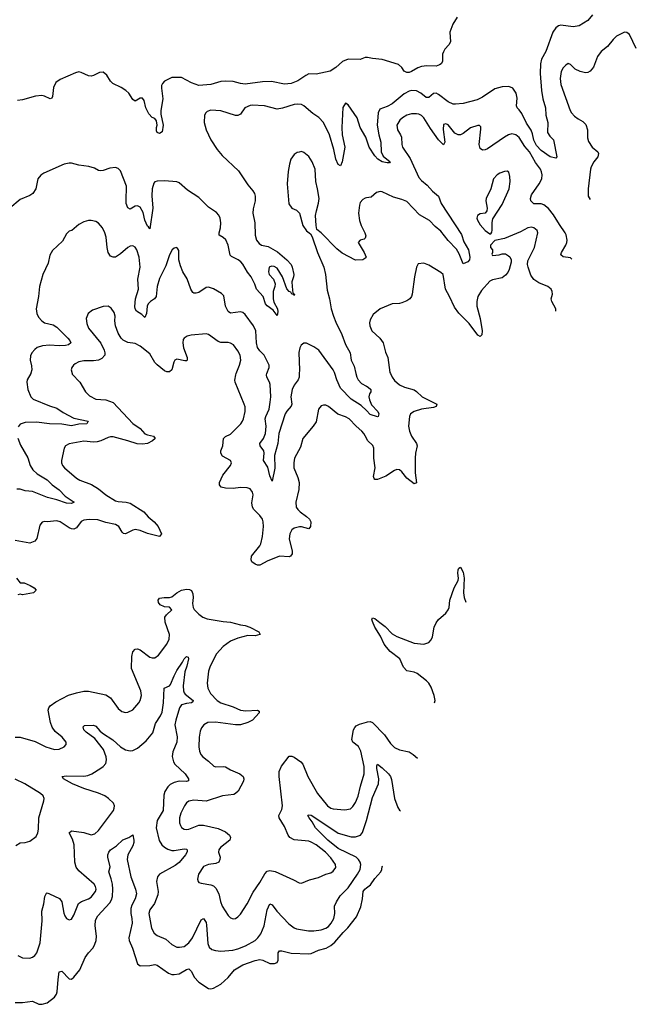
# Model space of a CAD drawing. Header units: inches. Extents: x 1834610 to 2027685, y 642842 to 774116.
# Tile 433 of 632: x 2007166 to 2012207, y 704848 to 712891. Entities that reach past the tile are written whole.
import ezdxf

# ---------------------------------------------------------------- set-up
doc = ezdxf.new("R2010")
doc.units = ezdxf.units.IN
doc.header["$MEASUREMENT"] = 0
for name, color, linetype in [('C0700', 7, 'Continuous'), ('C0701', 7, 'Continuous'), ('C0710', 7, 'Continuous'), ('C0711', 7, 'Continuous')]:
    doc.layers.add(name, color=color, linetype=linetype)

msp = doc.modelspace()

# ---------------------------------------------------------------- linework, layer by layer
at = {"layer": 'C0700', "color": 5}
for points, elevation in [([(2007594.5, 710000), (2007595.5, 709995.5), (2007658, 709930), (2007703.8, 709850), (2007737.5, 709817.5), (2007790, 709791.7), (2007870, 709785.8), (2007930, 709764.9), (2008091.1, 709591.1), (2008152.2, 709552.2), (2008190, 709508.5), (2008210, 709499.4), (2008260.7, 709490), (2008272.4, 709470), (2008251.7, 709450), (2008210.3, 709430), (2008170, 709422.2), (2008126.1, 709426.1), (2008050, 709451), (2007930, 709482), (2007910, 709482.5), (2007890, 709478), (2007830.1, 709449.9), (2007798.4, 709441.6), (2007770, 709439.9), (2007690, 709448.7), (2007570, 709426.3), (2007540.4, 709410), (2007528.7, 709390), (2007508.8, 709290), (2007508.8, 709270), (2007516, 709250), (2007533.1, 709230), (2007630, 709145.3), (2007658.8, 709130), (2007753.9, 709093.9), (2007810, 709057.3), (2007870.3, 709010), (2007950, 708959.7), (2007970, 708954.3), (2008036, 708950), (2008070, 708941.2), (2008180.3, 708870), (2008216.9, 708830), (2008264.7, 708790), (2008299.1, 708750), (2008324.2, 708690), (2008310.5, 708670), (2008210, 708694.2), (2008150, 708717.3), (2008110, 708726.2), (2008090, 708721.4), (2008031.6, 708691.6), (2008013.9, 708693.9), (2008003.5, 708703.5), (2007976, 708750), (2007950, 708768), (2007870, 708783.4), (2007805.2, 708805.2), (2007733.1, 708806.9), (2007690, 708801.8), (2007669.5, 708790.5), (2007630, 708740.4), (2007610, 708729.8), (2007590, 708730.7), (2007570, 708739.3), (2007496.2, 708790), (2007470, 708798), (2007390, 708789.6), (2007370, 708791.6), (2007350, 708786.6), (2007330, 708762), (2007306.9, 708653.1), (2007290.4, 708630), (2007250, 708615.1), (2007130, 708636)], 280), ([(2007256.6, 710000), (2007228.6, 709950), (2007224.9, 709930), (2007232, 709870), (2007258, 709810), (2007276.4, 709790), (2007410, 709735.7), (2007470, 709718), (2007521.6, 709681.6), (2007610, 709637.1), (2007726, 709610), (2007716, 709590), (2007650, 709585.7), (2007590, 709573.4), (2007510, 709586), (2007410.6, 709590.6), (2007303.4, 709603.4), (2007210, 709601.7), (2007170, 709588), (2007153.8, 709566.2)], 260), ([(2010000, 709471.4), (2009978.8, 709510), (2009962.9, 709530), (2009916.8, 709570), (2009859.3, 709630), (2009830, 709645.8), (2009767.4, 709667.4), (2009690, 709731.8), (2009670, 709740.7), (2009650, 709742.9), (2009630, 709736.2), (2009608.7, 709710), (2009590, 709605.2), (2009566.4, 709570), (2009480.3, 709470), (2009460.5, 709399.5), (2009413.8, 709310), (2009406.2, 709270), (2009408.1, 709230), (2009439.6, 709150), (2009450.2, 709109.8), (2009447.3, 709052.7), (2009422.4, 708950), (2009427.6, 708910), (2009438.7, 708890), (2009459.5, 708870), (2009510, 708833.5), (2009534.5, 708810), (2009546.7, 708790), (2009544, 708750), (2009530, 708732.8), (2009470, 708748.7), (2009452.4, 708747.6), (2009410, 708737.4), (2009390, 708722.7), (2009373.7, 708690), (2009369.1, 708650.9), (2009394, 708550), (2009392.5, 708527.5), (2009380.7, 708510), (2009370, 708504.2), (2009290, 708507.3), (2009270, 708501.5), (2009195.5, 708470), (2009130, 708435.6), (2009110, 708435.6), (2009090, 708443.6), (2009063.5, 708463.5), (2009057.6, 708477.6), (2009062, 708510), (2009128.2, 708591.8), (2009137.4, 708610), (2009151.5, 708670), (2009158, 708750), (2009156.5, 708790), (2009150, 708811.6), (2009130, 708842), (2009079.1, 708890), (2009068.8, 708910), (2009065.2, 708945.2), (2009074.5, 709010), (2009070, 709032.7), (2009050, 709057.6), (2009026.9, 709066.9), (2008970, 709069.8), (2008910, 709062.5), (2008850, 709064.5), (2008813.5, 709073.5), (2008799.7, 709090), (2008799.8, 709110), (2008826.6, 709170), (2008889.6, 709250), (2008898, 709270), (2008889.3, 709290), (2008825.4, 709325.4), (2008809.8, 709349.8), (2008811.7, 709370), (2008828.1, 709410), (2008833, 709470), (2008850, 709487), (2008890, 709506), (2008973.7, 709590), (2008988.4, 709610), (2008996, 709630), (2009008.3, 709690), (2009008.3, 709728.3), (2009002, 709750), (2008928.6, 709928.6), (2008925.9, 709945.9), (2008932.1, 709990), (2008936, 710000)], 280), ([(2009451.7, 710000), (2009450.2, 709970), (2009443.9, 709950), (2009410, 709906.3), (2009392.8, 709870), (2009382.5, 709810), (2009390.2, 709750), (2009386, 709734), (2009350, 709694), (2009336.2, 709670), (2009285.6, 709510), (2009275.3, 709430), (2009250.1, 709330.1), (2009252.1, 709227.9), (2009230, 709121.2), (2009210, 709164), (2009194.6, 709234.6), (2009158, 709290), (2009164.3, 709350), (2009161.8, 709370), (2009132.1, 709410), (2009128.3, 709430), (2009158.5, 709470), (2009174.6, 709510), (2009180.6, 709570), (2009172.9, 709630), (2009177.3, 709650), (2009204.9, 709710), (2009214, 709766), (2009218.9, 709810), (2009213.2, 709910), (2009209, 709930), (2009187.1, 709970), (2009182.7, 709990), (2009186.6, 710000)], 260), ([(2010000, 709697.3), (2009958.8, 709738.8), (2009876.1, 709790), (2009790, 709880.3), (2009758, 709950), (2009743.7, 710000)], 260), ([(2009914.2, 710000), (2009921.6, 709970), (2009932.8, 709950), (2009959.8, 709919.8), (2010000, 709898)], 260), ([(2007151.9, 709471.9), (2007174.1, 709414.1), (2007233, 709313), (2007251.7, 709250), (2007273.2, 709213.2), (2007310, 709180.2), (2007392, 709132), (2007432.8, 709090), (2007488.8, 709050), (2007538.3, 708998.3), (2007611.3, 708950), (2007590, 708939.5), (2007550, 708942), (2007469.9, 708969.9), (2007393.4, 708986.6), (2007270, 709037.4), (2007210, 709042), (2007170, 709055.1), (2007143.1, 709056.9)], 260), ([(2007140.4, 708330), (2007170, 708291), (2007202, 708290), (2007250.8, 708270), (2007286, 708250), (2007301, 708230), (2007278, 708210), (2007190, 708194), (2007170, 708199), (2007150, 708193.2)], 280), ([(2007130, 707030.3), (2007170, 707029.1), (2007293.6, 706993.6), (2007381, 706950), (2007450, 706928.5), (2007490, 706933), (2007529, 706950), (2007546, 706970), (2007546.6, 706990), (2007514.5, 707030), (2007456.3, 707076.3), (2007431.9, 707111.8), (2007416.9, 707150), (2007399.3, 707250), (2007404.2, 707270), (2007415.1, 707284.9), (2007462.1, 707317.9), (2007566.7, 707373.3), (2007630, 707393.7), (2007690, 707406.9), (2007730, 707406.9), (2007870, 707376), (2007910, 707352.2), (2007970, 707264.4), (2008000.5, 707240.5), (2008030, 707232), (2008050, 707234), (2008090, 707254.4), (2008140.5, 707310), (2008152.2, 707330), (2008161.5, 707370), (2008156.1, 707410), (2008080.3, 707590), (2008083.7, 707690), (2008091.7, 707728.3), (2008110, 707750.3), (2008130, 707751.7), (2008150, 707742.7), (2008230, 707684), (2008250, 707676.9), (2008270, 707677), (2008300.3, 707699.7), (2008370, 707788.5), (2008388.6, 707830), (2008389.8, 707870), (2008355.5, 707970), (2008352.8, 708010), (2008365.3, 708030), (2008408.8, 708070), (2008391, 708091), (2008350, 708094.7), (2008315.1, 708110), (2008302, 708130), (2008297.6, 708150), (2008310, 708165.5), (2008348.6, 708171.4), (2008390, 708170.3), (2008410, 708177.6), (2008450, 708208.8), (2008490, 708230.3), (2008530, 708238), (2008555.1, 708235.1), (2008570, 708227.3), (2008582.3, 708202.3), (2008583.6, 708170), (2008578, 708122), (2008583.2, 708090), (2008593.1, 708073.1), (2008630, 708034.4), (2008663, 708010), (2008697.8, 707997.8), (2008830, 707973.7), (2008890.7, 707969.3), (2008970, 707948.6), (2009010, 707943.2), (2009048.4, 707930), (2009120.5, 707890), (2009133, 707870), (2009130, 707867.8), (2009090, 707859.2), (2009030, 707860.2), (2008950, 707840.2), (2008890, 707815), (2008829.1, 707770), (2008774.7, 707710), (2008723.6, 707610), (2008709.1, 707570), (2008699, 707470), (2008705.5, 707430), (2008727, 707387), (2008781.3, 707330), (2008810, 707311.8), (2008910, 707277.4), (2008970.7, 707250.7), (2009015.1, 707244.9), (2009111.4, 707251.5), (2009122.8, 707242.8), (2009123.1, 707230), (2009070, 707169.8), (2009031.1, 707148.9), (2008970.6, 707130.6), (2008930, 707131.2), (2008767.1, 707152.9), (2008704.9, 707150), (2008672.7, 707130), (2008653.2, 707106.8), (2008642, 707078), (2008634.7, 707030), (2008631.2, 706950), (2008635, 706915), (2008646, 706890), (2008663.1, 706870), (2008710, 706834.9), (2008752.1, 706792.1), (2008770, 706786.7), (2008830, 706791.5), (2008850, 706787.6), (2008890, 706763.6), (2008966, 706730), (2008992.2, 706710), (2008999.5, 706690), (2008995.3, 706670), (2008951.8, 706588.2), (2008931, 706569), (2008917, 706563), (2008824.7, 706550), (2008690, 706508.6), (2008590, 706515.1), (2008550, 706506.3), (2008530, 706493), (2008514.6, 706470), (2008484.7, 706410), (2008472.8, 706370), (2008472.9, 706330), (2008479.6, 706310), (2008490, 706292.7), (2008510, 706279.5), (2008530, 706276), (2008550, 706279.6), (2008630, 706310.2), (2008670, 706310.2), (2008790, 706284.4), (2008850, 706256), (2008881.3, 706230), (2008888.6, 706210), (2008884.9, 706190), (2008808.9, 706130), (2008794.6, 706110), (2008791.9, 706090), (2008804.6, 706050), (2008803.1, 706030), (2008794, 706010), (2008770, 705998.5), (2008708.6, 705991.4), (2008670, 705973.7), (2008628.8, 705910), (2008619.3, 705870), (2008624, 705850), (2008630, 705844), (2008650, 705837.1), (2008730, 705825.2), (2008750, 705815.6), (2008770, 705796.5), (2008794, 705750), (2008807, 705687), (2008820.3, 705650), (2008870, 705573.4), (2008890, 705555.5), (2008910, 705546), (2008930, 705548.2), (2008950, 705561.6), (2008970, 705584.9), (2009025.4, 705670), (2009075.8, 705764.2), (2009130, 705842.6), (2009170, 705912.9), (2009190, 705935.6), (2009210, 705942.2), (2009254.1, 705934.1), (2009405.5, 705865.5), (2009450, 705841), (2009470, 705838.8), (2009535.1, 705864.9), (2009610, 705885.3), (2009670, 705912), (2009710, 705923.1), (2009730, 705935.5), (2009750, 705966), (2009747.8, 705990), (2009710, 706045.1), (2009666.6, 706090), (2009589.7, 706150), (2009550, 706173.7), (2009530, 706179.9), (2009410.6, 706190.6), (2009374, 706210), (2009359.8, 706230), (2009330, 706300.7), (2009286, 706370), (2009284.7, 706390), (2009310, 706439.1), (2009315.7, 706470), (2009286.5, 706710), (2009287.3, 706750), (2009305.4, 706794.6), (2009370, 706874.4), (2009390, 706875.3), (2009410, 706867.6), (2009463.7, 706830), (2009481.7, 706810), (2009521.1, 706710), (2009600.7, 706570), (2009683.6, 706470), (2009710, 706451.3), (2009730, 706445.2), (2009824.1, 706435.9), (2009870, 706445.7), (2009890, 706463.1), (2009910, 706495.8), (2009932.3, 706547.7), (2009951.3, 706630), (2009983.2, 706730), (2009983.2, 706790), (2009955.3, 706915.3), (2009934.8, 706954.8), (2009890, 706989.7), (2009882.4, 707010), (2009896.2, 707090), (2009904.7, 707110), (2009917, 707123), (2009942.9, 707137.1), (2010000, 707151.8)], 280), ([(2007150, 705248), (2007190, 705228.2), (2007250, 705226.4), (2007270, 705232.4), (2007290, 705246), (2007306, 705270), (2007334.7, 705350), (2007349.7, 705530), (2007347.1, 705610), (2007363.5, 705670), (2007371.3, 705728.7), (2007384.7, 705755.3), (2007390, 705758), (2007409.4, 705750.6), (2007492.8, 705712.8), (2007510, 705686), (2007527.7, 705592.3), (2007536, 705570), (2007550, 705548.2), (2007570, 705537.1), (2007590, 705543), (2007610, 705576.3), (2007647.9, 705672.1), (2007670.7, 705689.3), (2007730, 705709.2), (2007750, 705723.2), (2007786.2, 705770), (2007790.8, 705790), (2007787.4, 705810), (2007775.1, 705830), (2007650, 705939.8), (2007628.6, 705968.6), (2007616.8, 706010), (2007611.7, 706150), (2007596.8, 706196.8), (2007572, 706250), (2007590, 706264.4), (2007690, 706250.2), (2007750, 706233.4), (2007779.8, 706240.2), (2007810, 706268.4), (2007910, 706397.6), (2007932.1, 706430), (2007939.7, 706450), (2007940.4, 706470), (2007934, 706490), (2007891.2, 706530), (2007861.2, 706550), (2007810, 706572.5), (2007689.7, 706610), (2007598.7, 706650), (2007525.6, 706690), (2007514, 706710), (2007545.7, 706714.3), (2007690, 706711.1), (2007724.2, 706715.8), (2007757, 706730), (2007830, 706776.5), (2007850, 706790.3), (2007870, 706815.5), (2007875.9, 706844.1), (2007873.6, 706870), (2007850.7, 706930.7), (2007780.2, 707020.2), (2007709.8, 707070), (2007691.6, 707090), (2007685.1, 707114.9), (2007695.5, 707124.5), (2007770, 707127.6), (2007790, 707121.1), (2007821.6, 707081.6), (2007842.9, 707062.9), (2007927.9, 707007.9), (2007990, 706951.7), (2008030, 706926.5), (2008070, 706918.6), (2008090, 706921.8), (2008130, 706939.1), (2008198.9, 707001.1), (2008255.4, 707064.6), (2008276.9, 707143.1), (2008316.4, 707203.6), (2008330, 707235.5), (2008341.3, 707310), (2008346.3, 707430), (2008390, 707449.1), (2008399.5, 707460.5), (2008427.8, 707532.2), (2008450, 707574.6), (2008497.8, 707642.2), (2008510, 707670.4), (2008530, 707690.4), (2008544.7, 707684.7), (2008544.9, 707670), (2008531.7, 707610), (2008515.3, 707564.7), (2008503.2, 707450), (2008506, 707410), (2008511.4, 707391.4), (2008520.2, 707380.2), (2008583.7, 707330), (2008581.4, 707318.6), (2008571.3, 707310), (2008530, 707305.8), (2008490, 707293.6), (2008471.4, 707270), (2008442.5, 707170), (2008435.5, 707130), (2008452.3, 707032.3), (2008450.9, 706990), (2008418.8, 706910), (2008411.7, 706871.7), (2008423.7, 706830), (2008435.3, 706810), (2008518, 706730), (2008546.4, 706690), (2008546.8, 706673.2), (2008530, 706668.9), (2008470, 706669.8), (2008430, 706660.3), (2008396.4, 706643.6), (2008376.3, 706623.7), (2008353.7, 706586.3), (2008344, 706556), (2008338.6, 706430), (2008291.1, 706350), (2008281.4, 706290), (2008305.5, 706185.5), (2008327.8, 706150), (2008350, 706131.3), (2008376, 706116), (2008410, 706104.5), (2008430, 706103.2), (2008510, 706116.9), (2008530, 706114.9), (2008536.4, 706110), (2008534.6, 706094.6), (2008521.2, 706070), (2008470, 706006), (2008437.3, 705982.7), (2008310.4, 705910), (2008294, 705890), (2008285.2, 705850), (2008297.5, 705770), (2008296.3, 705743.7), (2008268.3, 705671.7), (2008230, 705620.7), (2008220.7, 705590), (2008244.4, 705470), (2008264.4, 705430), (2008290.2, 705410.2), (2008361.2, 705381.2), (2008410, 705336.4), (2008450, 705315.3), (2008473.7, 705313.7), (2008510, 705321.5), (2008550, 705349.2), (2008579.1, 705390), (2008650, 705538), (2008670, 705550.4), (2008690, 705517.3), (2008694.4, 705494.4), (2008704.2, 705344.2), (2008715.9, 705315.9), (2008735.8, 705295.8), (2008766.6, 705286.6), (2008810, 705282.2), (2008909.2, 705289.2), (2008950, 705300.2), (2009013.2, 705326.8), (2009089.9, 705370.1), (2009112.4, 705390), (2009137.5, 705422.5), (2009165.4, 705490), (2009190, 705620.7), (2009210, 705668), (2009230, 705661.6), (2009269.2, 705610), (2009365.2, 705505.2), (2009410, 705473.6), (2009430, 705465.8), (2009527.9, 705447.9), (2009570, 705447.8), (2009630, 705457.7), (2009668.5, 705471.5), (2009690, 705484.9), (2009712.9, 705510), (2009734.4, 705550), (2009741.2, 705590), (2009740.9, 705650), (2009755.1, 705684.9), (2009787, 705733.1), (2009850, 705800.7), (2009927.4, 705910), (2009948.3, 705950), (2009954.5, 705990), (2009949, 706010), (2009936.5, 706030), (2009915.8, 706050), (2009770, 706120.7), (2009684.3, 706190), (2009584.5, 706290), (2009558.3, 706338.3), (2009532.3, 706370), (2009521.2, 706390), (2009524.8, 706395.2), (2009550, 706391.8), (2009678.3, 706310), (2009770, 706244.8), (2009876, 706216), (2009910, 706216.6), (2009952.6, 706230), (2009968.5, 706251.5), (2009997.8, 706342.2), (2010000, 706350.3)], 260), ([(2007133.6, 706146.4), (2007170, 706167.7), (2007210, 706170.7), (2007250, 706180.7), (2007302, 706218), (2007316, 706250), (2007320.9, 706279.1), (2007324.2, 706370), (2007364.5, 706510), (2007366.6, 706530), (2007357, 706550), (2007336.2, 706570), (2007207.6, 706650), (2007130, 706688.5)], 280), ([(2007130, 704861.7), (2007190, 704862.6), (2007270, 704873.4), (2007322, 704850), (2007350, 704848.2), (2007390, 704861.3), (2007450, 704906), (2007467.3, 704930), (2007474, 704950), (2007479.8, 705050), (2007490, 705114.8), (2007510, 705118), (2007570, 705057.1), (2007590, 705053), (2007610, 705070.5), (2007658.7, 705130), (2007700.8, 705230), (2007729.8, 705270), (2007767.6, 705310), (2007781.7, 705338.3), (2007791.2, 705370), (2007794.1, 705405.9), (2007783, 705490), (2007785.3, 705534.7), (2007805.5, 705570), (2007903.6, 705676.4), (2007917.4, 705702.6), (2007924.3, 705730), (2007927.3, 705790), (2007924.1, 705830), (2007914.3, 705874.3), (2007894.7, 705930), (2007906, 705970), (2007885.7, 706050), (2007886.8, 706070), (2007894.2, 706090), (2007910, 706110.2), (2007957, 706143), (2008010, 706190.5), (2008058, 706210), (2008090, 706231.3), (2008100.4, 706190), (2008098.8, 706170), (2008090, 706142.7), (2008050.4, 706070), (2008043.8, 706030), (2008074.6, 705890), (2008112.9, 705790), (2008120.8, 705750), (2008110.2, 705710), (2008083.3, 705656.7), (2008075, 705630), (2008074.8, 705590), (2008084, 705550), (2008085.5, 705510), (2008057.5, 705390), (2008060.2, 705370), (2008087.5, 705307.5), (2008130, 705179.5), (2008150, 705162.7), (2008230, 705165.8), (2008270, 705173.8), (2008289.2, 705169.2), (2008383, 705103), (2008410, 705092.9), (2008430, 705091), (2008470, 705096.3), (2008530, 705131.5), (2008550, 705137.6), (2008570, 705116.3), (2008592.1, 705070), (2008630, 705028.1), (2008710, 704978), (2008730, 704975.3), (2008750, 704979.5), (2008810, 705012.4), (2008870, 705067.7), (2008920.9, 705130), (2008990, 705170.9), (2009090, 705206), (2009130, 705214), (2009154, 705210), (2009210, 705182), (2009250, 705181.3), (2009270, 705188.4), (2009278.9, 705210), (2009280.5, 705270), (2009290, 705285.5), (2009310, 705284.9), (2009385.9, 705265.9), (2009530, 705260.2), (2009550, 705263.2), (2009610, 705290.2), (2009672.3, 705307.7), (2009710, 705328.4), (2009742.9, 705357), (2009810, 705435.6), (2009847.6, 705472.4), (2009918.6, 705561.4), (2009954.6, 705645.4), (2009968.2, 705710), (2009973.3, 705770), (2009988, 705790), (2010000, 705798.9)], 240)]:
    msp.add_lwpolyline(points, dxfattribs=dict(at, elevation=elevation))
at = {"layer": 'C0701', "color": 5}
for points, elevation in [([(2010000, 712582.7), (2009990, 712582.7), (2009950, 712565.2), (2009850.9, 712569.1), (2009804.7, 712550), (2009750, 712501.2), (2009704.7, 712470), (2009590, 712446.6), (2009530, 712449.2), (2009504.1, 712435.9), (2009441, 712390), (2009384.7, 712370), (2009330, 712364.2), (2009225.1, 712385.1), (2009150, 712383.8), (2009010, 712365.3), (2008970.2, 712369.8), (2008910, 712386.6), (2008851.2, 712388.8), (2008810, 712386.3), (2008730, 712362), (2008630, 712353.6), (2008570, 712374.7), (2008490, 712417.6), (2008410, 712418.7), (2008350, 712388), (2008333.4, 712370), (2008326.3, 712353.7), (2008325.2, 712330), (2008337.2, 712242.8), (2008320.3, 712150), (2008319.9, 712119.9), (2008340.4, 712030), (2008330, 711975.3), (2008310, 711962), (2008289, 711970), (2008283.7, 711983.7), (2008283.7, 712010), (2008289.5, 712030), (2008284.5, 712064.5), (2008270, 712084), (2008250, 712092.7), (2008221.7, 712121.7), (2008198, 712170), (2008184, 712230), (2008170, 712248.7), (2008150, 712248.7), (2008110, 712224), (2008090, 712239), (2008059.5, 712290), (2008033.3, 712313.3), (2007997, 712337), (2007928.8, 712368.8), (2007910, 712389.6), (2007878.3, 712438.3), (2007850, 712461.1), (2007819.9, 712460.1), (2007770, 712434.3), (2007750, 712429.8), (2007730, 712433), (2007670, 712459.7), (2007650, 712463.9), (2007622.3, 712457.7), (2007497.1, 712402.9), (2007462.7, 712377.3), (2007442.4, 712337.6), (2007435.9, 712264.1), (2007430, 712249.3), (2007415.6, 712244.4), (2007370, 712267.1), (2007347.3, 712272.7), (2007294.8, 712265.2), (2007190, 712236.2), (2007149.6, 712229.6)], 220), ([(2010000, 711915.9), (2009994.8, 711930), (2009949.8, 712010), (2009926, 712090), (2009850, 712194), (2009830, 712208), (2009808, 712172), (2009798.4, 712010), (2009802.7, 711950), (2009825.4, 711850), (2009801.7, 711730), (2009790, 711697.2), (2009770, 711708.7), (2009750, 711752.7), (2009733.6, 711830), (2009698.5, 711950), (2009650.4, 712050), (2009612.2, 712092.2), (2009563.5, 712123.5), (2009490, 712186.4), (2009470, 712197.2), (2009439, 712201), (2009410, 712197.7), (2009313.4, 712166.6), (2009270, 712159.8), (2009167.4, 712187.4), (2009067.3, 712192.7), (2009050.3, 712189.7), (2009007.7, 712170), (2008970, 712119), (2008950, 712109), (2008930, 712109), (2008810, 712147.3), (2008730, 712151.3), (2008699.3, 712140.7), (2008686.8, 712130), (2008677.3, 712110), (2008674.9, 712050), (2008690.4, 711990), (2008728.2, 711910), (2008780.4, 711830), (2008821.8, 711781.8), (2008955.9, 711655.9), (2009030, 711541.6), (2009072.9, 711492.8), (2009084.9, 711470), (2009091.3, 711450), (2009091.3, 711410), (2009074.1, 711345.9), (2009071.1, 711310), (2009088.1, 711230), (2009092.3, 711130), (2009102.6, 711090), (2009123.5, 711063.5), (2009142, 711050), (2009197.3, 711037.3), (2009274.4, 710994.4), (2009350.2, 710930.2), (2009384.2, 710890), (2009394.6, 710870), (2009406.5, 710810), (2009404.9, 710790), (2009391.5, 710750), (2009393.4, 710710), (2009398, 710658), (2009413, 710650), (2009410, 710638), (2009406.8, 710646.8), (2009390, 710649.6), (2009383.9, 710663.9), (2009370, 710669.7), (2009350, 710692), (2009315.5, 710790), (2009270, 710861.6), (2009245.7, 710874.3), (2009223.9, 710876.1), (2009206, 710870), (2009199.5, 710830), (2009205.3, 710810), (2009242, 710770), (2009254.4, 710734.4), (2009251.4, 710710), (2009237.3, 710670), (2009237.2, 710610), (2009243.6, 710583.6), (2009274.2, 710530), (2009276.7, 710503.3), (2009270, 710474), (2009237.3, 710517.3), (2009190, 710553.5), (2009176.8, 710570), (2009155.8, 710630), (2009101.2, 710690), (2009088.8, 710730), (2009059.8, 710790), (2009027.7, 710827.7), (2008990, 710894), (2008973.4, 710913.4), (2008950.9, 710930), (2008897, 710957), (2008887.6, 710967.6), (2008869.1, 711049.1), (2008851.5, 711091.5), (2008830, 711111.6), (2008796, 711130), (2008795.6, 711150), (2008808.4, 711190), (2008811.1, 711230), (2008805.7, 711270), (2008793.8, 711293.8), (2008774.9, 711314.9), (2008710, 711359.8), (2008630, 711438.2), (2008537.6, 711497.6), (2008470, 711557.2), (2008450, 711566), (2008350, 711575.6), (2008290, 711572), (2008270, 711565.2), (2008263.9, 711556.1), (2008250.3, 711509.8), (2008246.8, 711453.2), (2008253.8, 711350), (2008230, 711182), (2008219.7, 711199.7), (2008210, 711204.5), (2008190, 711253.2), (2008175.8, 711315.8), (2008150, 711360.5), (2008130, 711371.1), (2008110, 711368.3), (2008070, 711344), (2008050, 711355.1), (2008037.3, 711390), (2008035.9, 711410), (2008038.7, 711530), (2007990, 711655.3), (2007970, 711675.3), (2007950, 711682), (2007902, 711678), (2007850, 711658), (2007830, 711655.3), (2007810, 711659), (2007777, 711677), (2007731.9, 711691.9), (2007650, 711702.4), (2007590, 711718.4), (2007570, 711719.6), (2007530, 711711.6), (2007362.9, 711637.1), (2007339.9, 711620.1), (2007315.5, 711590), (2007298, 711510), (2007273.4, 711470), (2007250, 711453.7), (2007170, 711421.1), (2007084.9, 711350)], 240), ([(2010000, 711434.3), (2009990, 711432.3), (2009970, 711420.9), (2009950, 711397.2), (2009943.6, 711376.4), (2009936.9, 711310), (2009944.4, 711250), (2009956.9, 711210), (2009987.4, 711150), (2009995.8, 711124.2), (2009990, 711105.2), (2009981.6, 711098.4), (2009950, 711089.3), (2009933.4, 711070), (2009982, 710990), (2009997.3, 710950), (2009995.5, 710944.5), (2009972, 710930), (2009910, 710926), (2009803.6, 710983.6), (2009758.4, 711018.4), (2009630, 711149.2), (2009596.5, 711176.5), (2009589.3, 711209.3), (2009585.6, 711290), (2009591.4, 711330), (2009610, 711392), (2009613.3, 711430), (2009601.2, 711510), (2009586, 711570), (2009580.5, 711670), (2009556.2, 711730), (2009530, 711773.2), (2009490, 711806), (2009470, 711812.7), (2009450, 711809.2), (2009434.8, 711805.2), (2009410, 711788.7), (2009382.8, 711750), (2009370.6, 711709.4), (2009360.7, 711650), (2009353.4, 711550), (2009366.4, 711386.4), (2009390.5, 711350.5), (2009430, 711334), (2009454.8, 711310), (2009480.7, 711210), (2009510, 711166.8), (2009542.8, 711142.8), (2009557.3, 711117.3), (2009600.4, 710990), (2009651.9, 710870), (2009664.9, 710810), (2009680.5, 710680.5), (2009699.1, 710610), (2009711.3, 710530), (2009730.2, 710470), (2009750, 710420.5), (2009800.4, 710320.4), (2009830, 710236.3), (2009868.8, 710170), (2009874.6, 710110), (2009899.4, 710059.4), (2009914.2, 710000)], 260), ([(2009186.6, 710000), (2009205.7, 710050), (2009205.4, 710070), (2009165.1, 710150), (2009130, 710185.4), (2009110, 710213.6), (2009101.3, 710250), (2009095.6, 710350), (2009078.2, 710390), (2009010, 710482.3), (2008990, 710498), (2008970, 710503.5), (2008890, 710492.6), (2008870, 710506), (2008848.8, 710550), (2008836, 710636), (2008815.1, 710655.1), (2008750, 710692.6), (2008710, 710706), (2008690, 710702.4), (2008630, 710662.6), (2008610, 710655.8), (2008590, 710657.6), (2008582.9, 710662.9), (2008565.6, 710690), (2008534.7, 710774.8), (2008500.5, 710830), (2008480.4, 710880.4), (2008467.8, 710930), (2008466.6, 711006.6), (2008460.2, 711020.2), (2008450, 711029), (2008430, 711023.7), (2008414, 711010), (2008390, 710969.2), (2008360.2, 710879.8), (2008310, 710777), (2008291, 710710), (2008280.6, 710630), (2008268.8, 710611.2), (2008234.9, 710590), (2008216.1, 710570), (2008209.1, 710550), (2008203.1, 710490), (2008190, 710459), (2008163.7, 710483.7), (2008121.6, 710510), (2008111.2, 710530), (2008108.3, 710548.3), (2008113, 710610), (2008137.6, 710690), (2008131.3, 710770), (2008152.3, 710870), (2008143.2, 710950), (2008123.1, 711010), (2008110, 711031.6), (2008090, 711044.2), (2008070, 711041.3), (2008050, 711031.1), (2007990, 710978), (2007950, 710951.8), (2007930, 710949.6), (2007910, 710959.5), (2007888.4, 710990), (2007880.4, 711030), (2007874, 711114), (2007862.7, 711150), (2007842.7, 711190), (2007810, 711229.2), (2007790, 711241.2), (2007750, 711249.3), (2007730, 711249.3), (2007690, 711239.3), (2007650, 711217.2), (2007592, 711170), (2007570, 711164), (2007550, 711142), (2007517.5, 711082.5), (2007434.6, 711005.4), (2007414, 710966), (2007398.4, 710901.6), (2007356.1, 710810), (2007328.6, 710711.4), (2007320.1, 710630), (2007300.2, 710530), (2007305.5, 710490), (2007319.5, 710459.5), (2007346.3, 710430), (2007370, 710415.8), (2007439.4, 710399.4), (2007470, 710380.2), (2007559.6, 710290), (2007575.6, 710270), (2007583.8, 710250), (2007565.9, 710234.2), (2007542, 710230), (2007490, 710225.5), (2007410, 710232.4), (2007353.8, 710226.2), (2007310, 710212.3), (2007290, 710196.9), (2007266.7, 710170), (2007255.1, 710144.9), (2007252.9, 710110), (2007263.2, 710063.2), (2007264.9, 710030), (2007257.8, 710002.2), (2007256.6, 710000)], 260), ([(2008936, 710000), (2008963, 710070), (2008973, 710110), (2008969.7, 710150), (2008950, 710187), (2008914, 710234), (2008890, 710249.6), (2008870, 710254.7), (2008810, 710254.7), (2008790, 710261.3), (2008710, 710318.4), (2008690, 710325.1), (2008566.7, 710313.3), (2008534.6, 710305.4), (2008510.8, 710290), (2008502, 710278), (2008498.8, 710250), (2008506.2, 710210), (2008534.6, 710130), (2008535.5, 710110), (2008530, 710104.5), (2008515.8, 710104.2), (2008450, 710116.4), (2008434, 710110), (2008425.5, 710094.5), (2008410, 710029.6), (2008390, 710013), (2008370, 710014), (2008350, 710023.1), (2008290, 710070.9), (2008271.1, 710091.1), (2008230, 710162), (2008150, 710225.1), (2008110, 710246.6), (2008050, 710252.8), (2008012.7, 710272.7), (2007994.7, 710290), (2007971.1, 710330), (2007949.7, 710390), (2007944.7, 710430), (2007946.3, 710470), (2007939.7, 710499.7), (2007914.9, 710534.9), (2007890, 710549.4), (2007850, 710546.6), (2007760.9, 710519.1), (2007727.3, 710490), (2007710.4, 710450), (2007714, 710410), (2007730, 710370.7), (2007829.2, 710249.2), (2007858, 710190), (2007863.6, 710170), (2007861.7, 710150), (2007837.1, 710122.9), (2007810, 710110.7), (2007770, 710104.8), (2007690, 710104.2), (2007650, 710094.8), (2007620.2, 710079.8), (2007605.5, 710070), (2007593, 710050), (2007588, 710030), (2007594.5, 710000)], 280), ([(2009743.7, 710000), (2009740.9, 710010), (2009729.9, 710030), (2009612, 710191.9), (2009570, 710219.8), (2009510, 710249.7), (2009490, 710248), (2009478.5, 710241.5), (2009467.4, 710232.6), (2009455.3, 710210), (2009447, 710173), (2009453.1, 710026.9), (2009451.7, 710000)], 260)]:
    msp.add_lwpolyline(points, dxfattribs=dict(at, elevation=elevation))
at = {"layer": 'C0710', "color": 5}
for points, elevation in [([(2010197.4, 710000), (2010211, 709971), (2010230, 709943.1), (2010270, 709907.6), (2010310.7, 709890), (2010390, 709866), (2010410, 709854), (2010456, 709810), (2010577.3, 709750), (2010570.6, 709730), (2010550, 709722.2), (2010450.6, 709709.4), (2010390.4, 709690), (2010362, 709670), (2010351.9, 709650), (2010345.7, 709570), (2010352, 709530), (2010368.6, 709490), (2010408.8, 709430), (2010414.6, 709410), (2010401.5, 709350), (2010399.1, 709310), (2010398.8, 709190), (2010410, 709108.7), (2010390, 709098.4), (2010330, 709146), (2010290, 709198.7), (2010270, 709213), (2010250, 709216.3), (2010230, 709209.7), (2010157.9, 709162.1), (2010090, 709136), (2010070, 709136.2), (2010063.1, 709143.1), (2010058.6, 709158.6), (2010072.8, 709230), (2010061.7, 709310), (2010062.3, 709390), (2010052.2, 709412.2), (2010010, 709453.3), (2010000, 709471.4)], 280), ([(2010000, 709898), (2010014.9, 709890), (2010037.6, 709870), (2010037.1, 709850), (2010026.4, 709833.6), (2010021.2, 709810), (2010026, 709786), (2010043.4, 709743.4), (2010094.6, 709690), (2010103.1, 709670), (2010097.3, 709650), (2010090, 709646.3), (2010030, 709667.1), (2010000, 709697.3)], 260), ([(2010556.9, 707310.4), (2010561.2, 707330), (2010554.5, 707370), (2010530, 707438.4), (2010511, 707470), (2010492.8, 707490), (2010415.6, 707550), (2010390, 707559.8), (2010330, 707572.1), (2010303.2, 707603.2), (2010274, 707670), (2010195.6, 707730), (2010164, 707764), (2010146, 707790), (2010115.9, 707855.9), (2010068.3, 707930), (2010050, 707974), (2010045.9, 707994.1), (2010050, 708006), (2010070, 707998.3), (2010110, 707967.9), (2010152.8, 707932.8), (2010210, 707874.9), (2010250, 707853), (2010390, 707798.6), (2010470, 707790.2), (2010510, 707802.7), (2010530, 707824.9), (2010541.8, 707850), (2010555.3, 707930), (2010570, 707963.7), (2010591, 707990), (2010650, 708042), (2010668.5, 708070), (2010675.6, 708090), (2010683.2, 708150), (2010717.6, 708250), (2010749.2, 708310), (2010753.1, 708330), (2010747.9, 708370), (2010750, 708398), (2010757.2, 708410), (2010770, 708419.1), (2010790, 708378.8), (2010798.2, 708330), (2010794, 708210), (2010799.6, 708170), (2010812, 708133.9)], 280), ([(2010000, 707151.8), (2010010, 707154.3), (2010030, 707157.1), (2010050, 707150.2), (2010148.8, 707048.8), (2010198.7, 706978.7), (2010230, 706945.3), (2010270, 706926), (2010349.1, 706909.1), (2010384, 706890), (2010417.3, 706859.7)], 280), ([(2010000, 706350.3), (2010050, 706537.6), (2010100.3, 706650), (2010101.6, 706690), (2010085.8, 706774.2), (2010084.8, 706795.2), (2010090, 706810.5), (2010130, 706779), (2010182, 706730), (2010196.9, 706710), (2010204.5, 706684.5), (2010228.9, 706530), (2010257, 706457), (2010270, 706434.8), (2010279.5, 706427.2)], 260), ([(2010000, 705798.9), (2010035.1, 705824.9), (2010070, 705876.3), (2010117.2, 705930), (2010126.6, 705950), (2010130, 705974), (2010135.7, 705976.3)], 240)]:
    msp.add_lwpolyline(points, dxfattribs=dict(at, elevation=elevation))
at = {"layer": 'C0711', "color": 5}
for points, elevation in [([(2011848.9, 712930), (2011810, 712883.1), (2011740.7, 712839.3), (2011690, 712832.6), (2011590, 712846.6), (2011570, 712839.1), (2011550, 712823.1), (2011525, 712790), (2011466.2, 712630), (2011432.7, 712567.3), (2011424.4, 712530), (2011421.6, 712450), (2011431.8, 712311.8), (2011443.4, 712243.4), (2011463.6, 712170), (2011468.1, 712110), (2011482.3, 712050), (2011481.8, 711970), (2011500, 711940), (2011530.3, 711910), (2011557.3, 711770), (2011550, 711759), (2011502, 711770), (2011430, 711820.8), (2011390, 711863.1), (2011370, 711907), (2011359, 711959), (2011347.9, 711987.9), (2011310, 712046.3), (2011270, 712123.5), (2011250, 712154.3), (2011233, 712170), (2011226, 712186), (2011232.7, 712250), (2011224.1, 712290), (2011197.7, 712330), (2011165.7, 712345.7), (2011110, 712342.6), (2011050, 712325.8), (2010950, 712257), (2010904.7, 712235.3), (2010790, 712206.3), (2010730, 712200.3), (2010710, 712201.4), (2010670, 712218.8), (2010590, 712280.3), (2010570, 712289.8), (2010550, 712288.4), (2010510, 712254.3), (2010490, 712253.7), (2010444.4, 712290), (2010410.4, 712309.6), (2010370, 712313.3), (2010350, 712307.8), (2010310, 712285), (2010210, 712203), (2010170, 712182), (2010110, 712160.5), (2010097.1, 712130), (2010087.1, 712030), (2010101.3, 711950), (2010118.2, 711890), (2010120.6, 711810), (2010136.1, 711776.1), (2010193.4, 711730), (2010190, 711721.2), (2010170, 711720.4), (2010128, 711730), (2010095.1, 711750), (2010070, 711778), (2010024.2, 711850), (2010000, 711915.9)], 240), ([(2010741, 712910), (2010707.3, 712852.7), (2010681, 712790), (2010686.8, 712710), (2010674.6, 712685.4), (2010642.8, 712650), (2010630, 712628.7), (2010622, 712610), (2010622.8, 712550), (2010610.8, 712530), (2010598.8, 712521.2), (2010570, 712512.3), (2010493.4, 712513.4), (2010450, 712508), (2010421.5, 712498.5), (2010370, 712466.3), (2010350, 712459.6), (2010330, 712459.5), (2010309.7, 712469.7), (2010290, 712501.2), (2010263.3, 712523.3), (2010130, 712564.5), (2010050, 712573.2), (2010010, 712582.7), (2010000, 712582.7)], 220), ([(2012206.7, 712654.5), (2012150, 712769.2), (2012130, 712787), (2012110, 712789.5), (2012044.5, 712755.5), (2012017.1, 712730), (2011970, 712672), (2011920.7, 712630), (2011890, 712588.7), (2011857.8, 712502.3), (2011830.3, 712469.8), (2011810, 712458.9), (2011790, 712457.4), (2011746.7, 712466.7), (2011706.2, 712486.2), (2011670, 712524), (2011650, 712532.7), (2011630, 712519.3), (2011610, 712498), (2011591.9, 712468.1), (2011584.9, 712410), (2011590, 712361), (2011667, 712150), (2011677, 712130), (2011701.9, 712101.9), (2011730, 712079.6), (2011770, 712058.6), (2011793.3, 712033.3), (2011806.5, 711990), (2011806.6, 711926.6), (2011814.8, 711894.8), (2011846.4, 711850), (2011891.8, 711811.8), (2011896.5, 711796.5), (2011892.4, 711770), (2011859.6, 711730), (2011836.9, 711690), (2011831.6, 711670), (2011812.8, 711510), (2011814.3, 711450), (2011830.3, 711421.2)], 260), ([(2011679.7, 710935.1), (2011670, 710944.2), (2011610, 710954.3), (2011589.8, 710969.8), (2011594.7, 710990), (2011631.2, 711048.8), (2011638.2, 711070), (2011640.8, 711090), (2011633.4, 711133.4), (2011626.4, 711150), (2011578.2, 711218.2), (2011530, 711297.6), (2011490, 711347.6), (2011450, 711378.2), (2011430, 711385.8), (2011370, 711387), (2011345, 711410), (2011341.8, 711430), (2011350, 711458.9), (2011413.7, 711550), (2011433.3, 711590), (2011436, 711624), (2011431.6, 711648.4), (2011422.9, 711670), (2011383.4, 711723.4), (2011333.6, 711810), (2011295.6, 711855.6), (2011250, 711928.5), (2011222.9, 711950), (2011190, 711957.2), (2011163, 711950), (2011128.7, 711931.3), (2010990, 711835.8), (2010970, 711826.6), (2010950, 711824.7), (2010930, 711838), (2010921, 711870), (2010936.6, 711996.6), (2010934.7, 712014.7), (2010926, 712026), (2010910, 712027), (2010850, 712007.6), (2010790, 711960.5), (2010770, 711951.1), (2010750, 711949.7), (2010724.5, 711964.5), (2010670, 712031), (2010650, 712041.3), (2010630, 712035.1), (2010627.2, 711992.8), (2010640.3, 711890), (2010630, 711869.7), (2010590, 711908.7), (2010523, 712003), (2010470, 712089.8), (2010450, 712107.7), (2010430, 712118.2), (2010410, 712122.7), (2010370, 712122), (2010330, 712109.6), (2010296.3, 712090), (2010273, 712070), (2010250.4, 712030), (2010255.8, 711990), (2010279.5, 711950), (2010286.3, 711930), (2010290.2, 711870.2), (2010296, 711850), (2010357.4, 711757.4), (2010430, 711600.4), (2010450, 711577.4), (2010498.1, 711538.1), (2010541.1, 711490), (2010589, 711450), (2010611.3, 711390), (2010776.7, 711136.7), (2010797.4, 711077.4), (2010834.7, 711010), (2010844.9, 710950), (2010843.7, 710930), (2010830, 710913.6), (2010790, 710895.1), (2010757.7, 710977.7), (2010736.8, 711016.8), (2010670, 711086.4), (2010610, 711163.5), (2010561.9, 711201.9), (2010517.2, 711250), (2010435.3, 711295.3), (2010330, 711404.7), (2010290, 711421.6), (2010220.9, 711440.9), (2010130, 711484.5), (2010113.7, 711486.3), (2010082, 711478), (2010038, 711442), (2010000, 711434.3)], 260), ([(2011547.9, 710509.6), (2011549.6, 710530), (2011517, 710590), (2011512, 710610), (2011520.7, 710650), (2011519.5, 710670), (2011509.7, 710689.7), (2011482.7, 710710), (2011410, 710741), (2011369.8, 710769.8), (2011345, 710805), (2011322.2, 710870), (2011317.2, 710890), (2011319.2, 710920.8), (2011374.2, 711030), (2011402, 711150), (2011397, 711170), (2011370, 711191.3), (2011350, 711194.7), (2011321, 711190), (2011261.2, 711158.8), (2011130, 711102), (2011050, 711088), (2011014, 711050), (2011014, 711030), (2011032, 711010), (2011032, 710988), (2011024.7, 710975.3), (2011030, 710964.7), (2011086, 710970), (2011110, 710978.8), (2011136.8, 710976.8), (2011163, 710963), (2011172.5, 710952.5), (2011183.8, 710930), (2011183.7, 710910), (2011168.7, 710850), (2011155.2, 710824.8), (2011136.9, 710803.1), (2011110, 710782.6), (2011030, 710766.6), (2011010, 710755.8), (2010940.7, 710679.3), (2010911.1, 710628.9), (2010904, 710590), (2010904.4, 710550), (2010930.8, 710450), (2010947.9, 710350), (2010943.9, 710316.1), (2010930, 710301.6), (2010910, 710313), (2010841.5, 710410), (2010754.6, 710494.6), (2010721.3, 710541.3), (2010680.5, 710630), (2010646.4, 710690), (2010626.6, 710810), (2010610, 710826.6), (2010510, 710886), (2010470, 710902), (2010424, 710896), (2010410, 710868), (2010393, 710790), (2010375.3, 710650), (2010368.6, 710630), (2010354.9, 710610), (2010330, 710593), (2010290, 710576.9), (2010270, 710571.5), (2010210, 710569.6), (2010112.4, 710527.6), (2010056.7, 710483.3), (2010030, 710439), (2010026, 710414), (2010027.8, 710390), (2010044.9, 710350), (2010110, 710288.5), (2010136.9, 710250), (2010155.6, 710175.6), (2010174.3, 710130), (2010192.8, 710010), (2010197.4, 710000)], 280)]:
    msp.add_lwpolyline(points, dxfattribs=dict(at, elevation=elevation))
at = {"layer": 'C0711', "color": 5, "elevation": 280}
msp.add_lwpolyline([(2011152.1, 711652.1), (2011130, 711651.5), (2011090, 711635.8), (2011070, 711622.4), (2011039.5, 711590), (2011017, 711510), (2010979.5, 711430), (2010977.6, 711410), (2010987.3, 711350), (2010986, 711330), (2010970.7, 711309.3), (2010930, 711305.2), (2010907.3, 711290), (2010903, 711270), (2010907.7, 711252.3), (2010930, 711214), (2010970, 711167.7), (2011010, 711141), (2011017.2, 711142.8), (2011025.2, 711154.8), (2011029.3, 711170.7), (2011027.3, 711232.7), (2011034.7, 711265.3), (2011110, 711380.4), (2011166.6, 711510), (2011174.7, 711570), (2011174, 711610), (2011165.2, 711645.2)], close=True, dxfattribs=at)

doc.saveas('drawing.dxf')
